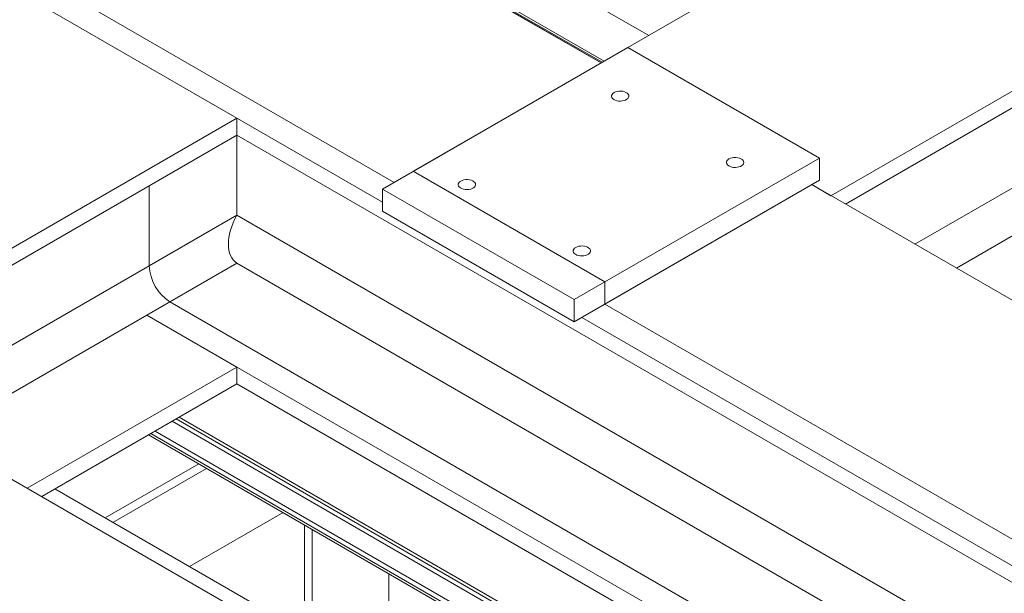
# Model space of a CAD drawing. Header units: millimetres. Extents: x 525 to 29324, y 175 to 20618.
# Tile 574 of 588: x 22793 to 23702, y 16474 to 17003. Entities that reach past the tile are written whole.
import ezdxf

# ---------------------------------------------------------------- set-up
doc = ezdxf.new("R2010")
doc.units = ezdxf.units.MM
doc.linetypes.add('SLD-Continua', pattern=[0])

msp = doc.modelspace()

# ---------------------------------------------------------------- linework, layer by layer
at = {"color": 7, "linetype": 'SLD-Continua', "lineweight": 18, "ltscale": 35}
for p, q in [((23329.69, 16962.99), (22705.67, 17323.13)), ((23329.69, 16962.99), (22705.67, 17323.13)), ((23329.69, 16962.99), (22705.67, 17323.13)), ((23329.69, 16962.99), (22705.67, 17323.13)), ((23329.69, 16962.99), (22705.67, 17323.13)), ((23329.69, 16962.99), (22705.67, 17323.13)), ((23329.69, 16962.99), (22705.67, 17323.13)), ((23329.69, 16962.99), (22705.67, 17323.13)), ((23329.69, 16962.99), (22705.67, 17323.13)), ((23138.77, 16852.8), (22514.76, 17212.94)), ((23373.78, 16988.42), (22979.68, 17215.87)), ((23373.78, 16988.42), (22979.68, 17215.87)), ((23373.78, 16988.42), (22979.68, 17215.87)), ((23373.78, 16988.42), (22979.68, 17215.87)), ((23373.78, 16988.42), (22979.68, 17215.87)), ((23373.78, 16988.42), (22979.68, 17215.87)), ((23373.78, 16988.42), (22979.68, 17215.87)), ((23373.78, 16988.42), (22979.68, 17215.87)), ((23373.78, 16988.42), (22979.68, 17215.87)), ((23128.17, 16834.43), (22493.54, 17200.7)), ((23128.17, 16834.43), (22493.54, 17200.7)), ((23128.17, 16834.43), (22493.54, 17200.7)), ((23128.17, 16834.43), (22493.54, 17200.7)), ((23128.17, 16834.43), (22493.54, 17200.7)), ((23128.17, 16834.43), (22493.54, 17200.7)), ((23128.17, 16834.43), (22493.54, 17200.7)), ((23128.17, 16834.43), (22493.54, 17200.7)), ((22935.67, 17190.47), (23329.76, 16963.03)), ((22935.67, 17190.47), (23329.76, 16963.03)), ((22935.67, 17190.47), (23329.76, 16963.03)), ((22935.67, 17190.47), (23329.76, 16963.03)), ((22935.67, 17190.47), (23329.76, 16963.03)), ((22935.67, 17190.47), (23329.76, 16963.03)), ((22935.67, 17190.47), (23329.76, 16963.03)), ((22935.67, 17190.47), (23329.76, 16963.03)), ((22935.67, 17190.47), (23329.76, 16963.03)), ((23330.67, 16963.55), (22936.58, 17191)), ((23330.67, 16963.55), (22936.58, 17191)), ((23330.67, 16963.55), (22936.58, 17191)), ((23330.67, 16963.55), (22936.58, 17191)), ((23330.67, 16963.55), (22936.58, 17191)), ((23330.67, 16963.55), (22936.58, 17191)), ((23330.67, 16963.55), (22936.58, 17191)), ((23330.67, 16963.55), (22936.58, 17191)), ((23330.67, 16963.55), (22936.58, 17191)), ((23332.76, 16964.76), (22938.67, 17192.2)), ((23332.76, 16964.76), (22938.67, 17192.2)), ((23332.76, 16964.76), (22938.67, 17192.2)), ((23332.76, 16964.76), (22938.67, 17192.2)), ((23332.76, 16964.76), (22938.67, 17192.2)), ((23332.76, 16964.76), (22938.67, 17192.2)), ((23332.76, 16964.76), (22938.67, 17192.2)), ((23332.76, 16964.76), (22938.67, 17192.2)), ((23332.76, 16964.76), (22938.67, 17192.2)), ((25425.98, 15055.26), (21735.92, 17184.96)), ((25425.98, 15055.26), (21735.92, 17184.96)), ((25425.98, 15055.26), (21735.92, 17184.96)), ((25425.98, 15055.26), (21735.92, 17184.96)), ((25425.98, 15055.26), (21735.92, 17184.96)), ((25425.98, 15055.26), (21735.92, 17184.96)), ((25425.98, 15055.26), (21735.92, 17184.96)), ((25425.98, 15055.26), (21735.92, 17184.96)), ((23354.45, 16977.27), (23697.39, 17175.19)), ((23354.45, 16977.27), (23697.39, 17175.19)), ((23354.45, 16977.27), (23697.39, 17175.19)), ((23354.45, 16977.27), (23697.39, 17175.19)), ((23354.45, 16977.27), (23697.39, 17175.19)), ((23354.45, 16977.27), (23697.39, 17175.19)), ((23354.45, 16977.27), (23697.39, 17175.19)), ((23354.45, 16977.27), (23697.39, 17175.19)), ((23354.45, 16977.27), (23697.39, 17175.19)), ((23541.83, 16840.55), (23909.52, 17052.76)), ((23541.83, 16840.55), (23909.52, 17052.76)), ((23541.83, 16840.55), (23909.52, 17052.76)), ((23541.83, 16840.55), (23909.52, 17052.76)), ((23541.83, 16840.55), (23909.52, 17052.76)), ((23541.83, 16840.55), (23909.52, 17052.76)), ((23541.83, 16840.55), (23909.52, 17052.76)), ((23541.83, 16840.55), (23909.52, 17052.76)), ((23541.83, 16840.55), (23909.52, 17052.76)), ((23555.27, 16832.79), (23922.97, 17045.01)), ((23555.27, 16832.79), (23922.97, 17045.01)), ((23555.27, 16832.79), (23922.97, 17045.01)), ((23555.27, 16832.79), (23922.97, 17045.01)), ((23555.27, 16832.79), (23922.97, 17045.01)), ((23555.27, 16832.79), (23922.97, 17045.01)), ((23555.27, 16832.79), (23922.97, 17045.01)), ((23555.27, 16832.79), (23922.97, 17045.01)), ((23555.27, 16832.79), (23922.97, 17045.01)), ((22993.82, 16911.97), (22781.69, 17034.4)), ((22993.82, 16911.97), (22781.69, 17034.4)), ((22993.82, 16911.97), (22781.69, 17034.4)), ((22993.82, 16911.97), (22781.69, 17034.4)), ((22993.82, 16911.97), (22781.69, 17034.4)), ((22993.82, 16911.97), (22781.69, 17034.4)), ((22993.82, 16911.97), (22781.69, 17034.4)), ((22993.82, 16911.97), (22781.69, 17034.4)), ((23619.35, 16795.81), (24033.62, 17034.9)), ((23619.35, 16795.81), (24033.62, 17034.9)), ((23619.35, 16795.81), (24033.62, 17034.9)), ((23619.35, 16795.81), (24033.62, 17034.9)), ((23619.35, 16795.81), (24033.62, 17034.9)), ((23619.35, 16795.81), (24033.62, 17034.9)), ((23619.35, 16795.81), (24033.62, 17034.9)), ((23619.35, 16795.81), (24033.62, 17034.9)), ((23619.35, 16795.81), (24033.62, 17034.9)), ((23657.55, 16773.76), (24042.94, 16996.19)), ((23657.55, 16773.76), (24042.94, 16996.19)), ((23657.55, 16773.76), (24042.94, 16996.19)), ((23657.55, 16773.76), (24042.94, 16996.19)), ((23657.55, 16773.76), (24042.94, 16996.19)), ((23657.55, 16773.76), (24042.94, 16996.19)), ((23657.55, 16773.76), (24042.94, 16996.19)), ((23657.55, 16773.76), (24042.94, 16996.19)), ((23657.55, 16773.76), (24042.94, 16996.19)), ((23354.45, 16977.28), (23128.17, 16846.68)), ((23354.45, 16977.28), (23128.17, 16846.68)), ((23354.45, 16977.28), (23128.17, 16846.68)), ((23354.45, 16977.28), (23128.17, 16846.68)), ((23354.45, 16977.28), (23128.17, 16846.68)), ((23354.45, 16977.28), (23128.17, 16846.68)), ((23354.45, 16977.28), (23128.17, 16846.68)), ((23354.45, 16977.28), (23128.17, 16846.68)), ((23354.45, 16977.28), (23156.46, 16863.01)), ((23531.22, 16875.25), (23354.45, 16977.28)), ((23531.22, 16875.25), (23354.45, 16977.28)), ((23531.22, 16875.25), (23354.45, 16977.28)), ((23531.22, 16875.25), (23354.45, 16977.28)), ((23531.22, 16875.25), (23354.45, 16977.28)), ((23531.22, 16875.25), (23354.45, 16977.28)), ((23531.22, 16875.25), (23354.45, 16977.28)), ((23531.22, 16875.25), (23354.45, 16977.28)), ((23531.22, 16875.25), (23354.45, 16977.28)), ((22601.38, 16685.47), (22993.82, 16911.97)), ((22601.38, 16685.47), (22993.82, 16911.97)), ((22601.38, 16685.47), (22993.82, 16911.97)), ((22601.38, 16685.47), (22993.82, 16911.97)), ((22601.38, 16685.47), (22993.82, 16911.97)), ((22601.38, 16685.47), (22993.82, 16911.97)), ((22601.38, 16685.47), (22993.82, 16911.97)), ((22601.38, 16685.47), (22993.82, 16911.97)), ((22993.82, 16896.45), (22993.82, 16911.97)), ((22993.82, 16896.45), (22993.82, 16911.97)), ((22993.82, 16896.45), (22993.82, 16911.97)), ((22993.82, 16896.45), (22993.82, 16911.97)), ((22993.82, 16896.45), (22993.82, 16911.97)), ((22993.82, 16896.45), (22993.82, 16911.97)), ((22993.82, 16896.45), (22993.82, 16911.97)), ((22993.82, 16896.45), (22993.82, 16911.97)), ((22614.82, 16677.71), (22993.82, 16896.45)), ((22614.82, 16677.71), (22993.82, 16896.45)), ((22614.82, 16677.71), (22993.82, 16896.45)), ((22614.82, 16677.71), (22993.82, 16896.45)), ((22614.82, 16677.71), (22993.82, 16896.45)), ((22614.82, 16677.71), (22993.82, 16896.45)), ((22614.82, 16677.71), (22993.82, 16896.45)), ((22614.82, 16677.71), (22993.82, 16896.45)), ((22993.82, 16822.48), (22993.82, 16896.45)), ((23758.2, 16455.3), (22993.82, 16896.45)), ((23758.2, 16455.3), (22993.82, 16896.45)), ((23758.2, 16455.3), (22993.82, 16896.45)), ((23758.2, 16455.3), (22993.82, 16896.45)), ((23758.2, 16455.3), (22993.82, 16896.45)), ((23758.2, 16455.3), (22993.82, 16896.45)), ((23758.2, 16455.3), (22993.82, 16896.45)), ((23758.2, 16455.3), (22993.82, 16896.45)), ((22993.82, 16822.48), (22993.82, 16896.45)), ((22993.82, 16822.48), (22993.82, 16896.45)), ((22993.82, 16822.48), (22993.82, 16896.45)), ((22993.82, 16822.48), (22993.82, 16896.45)), ((22993.82, 16822.48), (22993.82, 16896.45)), ((22993.82, 16822.48), (22993.82, 16896.45)), ((22993.82, 16822.48), (22993.82, 16896.45)), ((22993.82, 16822.48), (22993.82, 16896.45)), ((23304.95, 16744.66), (23531.22, 16875.25)), ((23304.95, 16744.66), (23531.22, 16875.25)), ((23304.95, 16744.66), (23531.22, 16875.25)), ((23304.95, 16744.66), (23531.22, 16875.25)), ((23304.95, 16744.66), (23531.22, 16875.25)), ((23304.95, 16744.66), (23531.22, 16875.25)), ((23304.95, 16744.66), (23531.22, 16875.25)), ((23304.95, 16744.66), (23531.22, 16875.25)), ((23333.23, 16760.98), (23531.22, 16875.25)), ((23531.22, 16875.25), (23531.22, 16854.83)), ((23531.22, 16875.25), (23531.22, 16854.83)), ((23531.22, 16875.25), (23531.22, 16854.83)), ((23531.22, 16875.25), (23531.22, 16854.83)), ((23531.22, 16875.25), (23531.22, 16854.83)), ((23531.22, 16875.25), (23531.22, 16854.83)), ((23531.22, 16875.25), (23531.22, 16854.83)), ((23531.22, 16875.25), (23531.22, 16854.83)), ((23531.22, 16875.25), (23531.22, 16854.83)), ((23333.23, 16760.98), (23156.46, 16863.01)), ((23304.95, 16724.24), (23531.22, 16854.83)), ((23304.95, 16724.24), (23531.22, 16854.83)), ((23304.95, 16724.24), (23531.22, 16854.83)), ((23304.95, 16724.24), (23531.22, 16854.83)), ((23304.95, 16724.24), (23531.22, 16854.83)), ((23304.95, 16724.24), (23531.22, 16854.83)), ((23304.95, 16724.24), (23531.22, 16854.83)), ((23304.95, 16724.24), (23531.22, 16854.83)), ((23333.23, 16740.56), (23531.22, 16854.83)), ((22912.86, 16849.72), (22912.86, 16775.75)), ((23128.17, 16846.68), (23128.17, 16826.27)), ((23128.17, 16846.68), (23304.95, 16744.66)), ((23128.17, 16846.68), (23128.17, 16826.27)), ((23128.17, 16846.68), (23304.95, 16744.66)), ((23128.17, 16846.68), (23304.95, 16744.66)), ((23128.17, 16846.68), (23128.17, 16826.27)), ((23128.17, 16846.68), (23128.17, 16826.27)), ((23128.17, 16846.68), (23304.95, 16744.66)), ((23128.17, 16846.68), (23128.17, 16826.27)), ((23128.17, 16846.68), (23304.95, 16744.66)), ((23128.17, 16846.68), (23128.17, 16826.27)), ((23128.17, 16846.68), (23304.95, 16744.66)), ((23128.17, 16846.68), (23128.17, 16826.27)), ((23128.17, 16846.68), (23304.95, 16744.66)), ((23128.17, 16846.68), (23304.95, 16744.66)), ((23128.17, 16846.68), (23128.17, 16826.27)), ((25627.78, 15636.65), (23524.15, 16850.75)), ((25627.78, 15636.65), (23524.15, 16850.75)), ((25627.78, 15636.65), (23524.15, 16850.75)), ((25627.78, 15636.65), (23524.15, 16850.75)), ((25627.78, 15636.65), (23524.15, 16850.75)), ((25627.78, 15636.65), (23524.15, 16850.75)), ((25627.78, 15636.65), (23524.15, 16850.75)), ((25627.78, 15636.65), (23524.15, 16850.75)), ((25627.78, 15636.65), (23524.15, 16850.75)), ((23541.83, 16840.55), (23524.15, 16850.75)), ((23541.83, 16840.55), (23524.15, 16850.75)), ((23541.83, 16840.55), (23524.15, 16850.75)), ((23541.83, 16840.55), (23524.15, 16850.75)), ((23541.83, 16840.55), (23524.15, 16850.75)), ((23541.83, 16840.55), (23524.15, 16850.75)), ((23541.83, 16840.55), (23524.15, 16850.75)), ((23541.83, 16840.55), (23524.15, 16850.75)), ((23541.83, 16840.55), (23524.15, 16850.75)), ((23128.17, 16826.27), (23304.95, 16724.24)), ((23128.17, 16826.27), (23304.95, 16724.24)), ((23128.17, 16826.27), (23304.95, 16724.24)), ((23128.17, 16826.27), (23304.95, 16724.24)), ((23128.17, 16826.27), (23304.95, 16724.24)), ((23128.17, 16826.27), (23304.95, 16724.24)), ((23128.17, 16826.27), (23304.95, 16724.24)), ((23128.17, 16826.27), (23304.95, 16724.24)), ((22678.9, 16640.73), (22993.82, 16822.48)), ((22678.9, 16640.73), (22993.82, 16822.48)), ((22678.9, 16640.73), (22993.82, 16822.48)), ((22678.9, 16640.73), (22993.82, 16822.48)), ((22678.9, 16640.73), (22993.82, 16822.48)), ((22678.9, 16640.73), (22993.82, 16822.48)), ((22678.9, 16640.73), (22993.82, 16822.48)), ((22678.9, 16640.73), (22993.82, 16822.48)), ((22912.86, 16775.75), (22993.82, 16822.48)), ((23694.11, 16418.31), (22993.82, 16822.48)), ((23694.11, 16418.31), (22993.82, 16822.48)), ((23694.11, 16418.31), (22993.82, 16822.48)), ((23694.11, 16418.31), (22993.82, 16822.48)), ((23694.11, 16418.31), (22993.82, 16822.48)), ((23694.11, 16418.31), (22993.82, 16822.48)), ((23694.11, 16418.31), (22993.82, 16822.48)), ((23694.11, 16418.31), (22993.82, 16822.48)), ((23694.11, 16418.31), (22993.82, 16822.48)), ((22993.82, 16778.4), (22910.74, 16730.44)), ((22993.82, 16778.4), (22910.74, 16730.44)), ((22993.82, 16778.4), (22910.74, 16730.44)), ((22993.82, 16778.4), (22910.74, 16730.44)), ((22993.82, 16778.4), (22910.74, 16730.44)), ((22993.82, 16778.4), (22910.74, 16730.44)), ((22993.82, 16778.4), (22910.74, 16730.44)), ((22993.82, 16778.4), (22910.74, 16730.44)), ((22993.82, 16778.4), (22931.95, 16742.69)), ((23655.92, 16396.27), (22993.82, 16778.4)), ((23655.92, 16396.27), (22993.82, 16778.4)), ((23655.92, 16396.27), (22993.82, 16778.4)), ((23655.92, 16396.27), (22993.82, 16778.4)), ((23655.92, 16396.27), (22993.82, 16778.4)), ((23655.92, 16396.27), (22993.82, 16778.4)), ((23655.92, 16396.27), (22993.82, 16778.4)), ((23655.92, 16396.27), (22993.82, 16778.4)), ((23655.92, 16396.27), (22993.82, 16778.4)), ((23333.23, 16760.98), (23333.23, 16740.56)), ((23304.95, 16744.66), (23304.95, 16724.24)), ((23304.95, 16744.66), (23304.95, 16724.24)), ((23304.95, 16744.66), (23304.95, 16724.24)), ((23304.95, 16744.66), (23304.95, 16724.24)), ((23304.95, 16744.66), (23304.95, 16724.24)), ((23304.95, 16744.66), (23304.95, 16724.24)), ((23304.95, 16744.66), (23304.95, 16724.24)), ((23304.95, 16744.66), (23304.95, 16724.24)), ((23594.05, 16360.56), (22931.95, 16742.69)), ((25436.87, 15526.46), (23333.23, 16740.56)), ((22717.09, 16618.68), (22910.74, 16730.44)), ((22717.09, 16618.68), (22910.74, 16730.44)), ((22717.09, 16618.68), (22910.74, 16730.44)), ((22717.09, 16618.68), (22910.74, 16730.44)), ((22717.09, 16618.68), (22910.74, 16730.44)), ((22717.09, 16618.68), (22910.74, 16730.44)), ((22717.09, 16618.68), (22910.74, 16730.44)), ((22717.09, 16618.68), (22910.74, 16730.44)), ((23572.84, 16348.32), (22910.74, 16730.44)), ((23572.84, 16348.32), (22910.74, 16730.44)), ((23572.84, 16348.32), (22910.74, 16730.44)), ((23572.84, 16348.32), (22910.74, 16730.44)), ((23572.84, 16348.32), (22910.74, 16730.44)), ((23572.84, 16348.32), (22910.74, 16730.44)), ((23572.84, 16348.32), (22910.74, 16730.44)), ((23572.84, 16348.32), (22910.74, 16730.44)), ((22993.82, 16682.49), (22910.74, 16730.44)), ((22993.82, 16682.49), (22910.74, 16730.44)), ((22993.82, 16682.49), (22910.74, 16730.44)), ((22993.82, 16682.49), (22910.74, 16730.44)), ((22993.82, 16682.49), (22910.74, 16730.44)), ((22993.82, 16682.49), (22910.74, 16730.44)), ((22993.82, 16682.49), (22910.74, 16730.44)), ((22993.82, 16682.49), (22910.74, 16730.44)), ((25426.27, 15508.09), (23312.02, 16728.32)), ((25426.27, 15508.09), (23312.02, 16728.32)), ((25426.27, 15508.09), (23312.02, 16728.32)), ((25426.27, 15508.09), (23312.02, 16728.32)), ((25426.27, 15508.09), (23312.02, 16728.32)), ((25426.27, 15508.09), (23312.02, 16728.32)), ((25426.27, 15508.09), (23312.02, 16728.32)), ((25426.27, 15508.09), (23312.02, 16728.32)), ((22800.18, 16570.73), (22993.82, 16682.49)), ((22800.18, 16570.73), (22993.82, 16682.49)), ((22800.18, 16570.73), (22993.82, 16682.49)), ((22800.18, 16570.73), (22993.82, 16682.49)), ((22800.18, 16570.73), (22993.82, 16682.49)), ((22800.18, 16570.73), (22993.82, 16682.49)), ((22800.18, 16570.73), (22993.82, 16682.49)), ((22800.18, 16570.73), (22993.82, 16682.49)), ((22993.82, 16666.98), (22993.82, 16682.49)), ((22993.82, 16666.98), (22993.82, 16682.49)), ((22993.82, 16666.98), (22993.82, 16682.49)), ((22993.82, 16666.98), (22993.82, 16682.49)), ((22993.82, 16666.98), (22993.82, 16682.49)), ((22993.82, 16666.98), (22993.82, 16682.49)), ((22993.82, 16666.98), (22993.82, 16682.49)), ((22993.82, 16666.98), (22993.82, 16682.49)), ((22813.62, 16562.97), (22993.82, 16666.98)), ((22813.62, 16562.97), (22993.82, 16666.98)), ((22813.62, 16562.97), (22993.82, 16666.98)), ((22813.62, 16562.97), (22993.82, 16666.98)), ((22813.62, 16562.97), (22993.82, 16666.98)), ((22813.62, 16562.97), (22993.82, 16666.98)), ((22813.62, 16562.97), (22993.82, 16666.98)), ((22813.62, 16562.97), (22993.82, 16666.98)), ((23559.39, 16340.56), (22993.82, 16666.98)), ((23559.39, 16340.56), (22993.82, 16666.98)), ((23559.39, 16340.56), (22993.82, 16666.98)), ((23559.39, 16340.56), (22993.82, 16666.98)), ((23559.39, 16340.56), (22993.82, 16666.98)), ((23559.39, 16340.56), (22993.82, 16666.98)), ((23559.39, 16340.56), (22993.82, 16666.98)), ((23559.39, 16340.56), (22993.82, 16666.98)), ((22937.8, 16634.64), (23503.37, 16308.23)), ((23506.14, 16309.82), (22940.57, 16636.24)), ((23506.14, 16309.82), (22940.57, 16636.24)), ((23506.14, 16309.82), (22940.57, 16636.24)), ((23506.14, 16309.82), (22940.57, 16636.24)), ((23506.14, 16309.82), (22940.57, 16636.24)), ((23506.14, 16309.82), (22940.57, 16636.24)), ((23506.14, 16309.82), (22940.57, 16636.24)), ((23506.14, 16309.82), (22940.57, 16636.24)), ((23506.14, 16309.82), (22940.57, 16636.24)), ((23499.47, 16305.97), (22933.89, 16632.39)), ((23499.47, 16305.97), (22933.89, 16632.39)), ((23499.47, 16305.97), (22933.89, 16632.39)), ((23499.47, 16305.97), (22933.89, 16632.39)), ((23499.47, 16305.97), (22933.89, 16632.39)), ((23499.47, 16305.97), (22933.89, 16632.39)), ((23499.47, 16305.97), (22933.89, 16632.39)), ((23499.47, 16305.97), (22933.89, 16632.39)), ((23477.68, 16293.4), (22912.1, 16619.81)), ((23477.68, 16293.4), (22912.1, 16619.81)), ((23477.68, 16293.4), (22912.1, 16619.81)), ((23477.68, 16293.4), (22912.1, 16619.81)), ((23477.68, 16293.4), (22912.1, 16619.81)), ((23477.68, 16293.4), (22912.1, 16619.81)), ((23477.68, 16293.4), (22912.1, 16619.81)), ((23477.68, 16293.4), (22912.1, 16619.81)), ((23479.77, 16294.6), (22914.19, 16621.02)), ((23479.77, 16294.6), (22914.19, 16621.02)), ((23479.77, 16294.6), (22914.19, 16621.02)), ((23479.77, 16294.6), (22914.19, 16621.02)), ((23479.77, 16294.6), (22914.19, 16621.02)), ((23479.77, 16294.6), (22914.19, 16621.02)), ((23479.77, 16294.6), (22914.19, 16621.02)), ((23479.77, 16294.6), (22914.19, 16621.02)), ((23483.83, 16296.94), (22918.25, 16623.36)), ((23483.83, 16296.94), (22918.25, 16623.36)), ((23483.83, 16296.94), (22918.25, 16623.36)), ((23483.83, 16296.94), (22918.25, 16623.36)), ((23483.83, 16296.94), (22918.25, 16623.36)), ((23483.83, 16296.94), (22918.25, 16623.36)), ((23483.83, 16296.94), (22918.25, 16623.36)), ((23483.83, 16296.94), (22918.25, 16623.36)), ((22958.47, 16593.05), (22872.25, 16543.29)), ((22958.47, 16593.05), (22872.25, 16543.29)), ((22958.47, 16593.05), (22872.25, 16543.29)), ((22965.54, 16588.97), (22879.32, 16539.21)), ((22965.54, 16588.97), (22879.32, 16539.21)), ((22965.54, 16588.97), (22879.32, 16539.21)), ((23391.46, 16243.63), (22825.88, 16570.05)), ((23391.46, 16243.63), (22825.88, 16570.05)), ((23391.46, 16243.63), (22825.88, 16570.05)), ((23391.46, 16243.63), (22825.88, 16570.05)), ((23391.46, 16243.63), (22825.88, 16570.05)), ((23391.46, 16243.63), (22825.88, 16570.05)), ((23391.46, 16243.63), (22825.88, 16570.05)), ((23391.46, 16243.63), (22825.88, 16570.05)), ((23036.29, 16548.14), (22950.07, 16498.38)), ((23036.29, 16548.14), (22950.07, 16498.38)), ((23036.29, 16548.14), (22950.07, 16498.38)), ((23056.05, 16536.74), (23056.05, 16437.21)), ((23056.05, 16536.74), (23056.05, 16437.21)), ((23056.05, 16536.74), (23056.05, 16437.21)), ((23063.12, 16532.66), (23063.12, 16433.13)), ((23063.12, 16532.66), (23063.12, 16433.13)), ((23063.12, 16532.66), (23063.12, 16433.13)), ((23133.83, 16491.85), (23133.83, 16392.32)), ((23133.83, 16491.85), (23133.83, 16392.32)), ((23133.83, 16491.85), (23133.83, 16392.32))]:
    msp.add_line(p, q, dxfattribs=at)
at = {"color": 7, "linetype": 'SLD-Continua', "lineweight": 18, "ltscale": 35, "flags": 128}
for points in [[(23341.72, 16935.65), (23340.63, 16934.87), (23339.86, 16933.98), (23339.45, 16933.01), (23339.4, 16932.01), (23339.73, 16931.03), (23340.41, 16930.11), (23341.42, 16929.3), (23342.71, 16928.63), (23344.21, 16928.14), (23345.87, 16927.85), (23347.59, 16927.77), (23349.3, 16927.9), (23350.93, 16928.25), (23352.39, 16928.79), (23353.61, 16929.49), (23354.54, 16930.33), (23355.14, 16931.27), (23355.37, 16932.26), (23355.23, 16933.25), (23354.72, 16934.21), (23353.87, 16935.08), (23352.72, 16935.82), (23351.31, 16936.4), (23349.72, 16936.8), (23348.02, 16936.99), (23346.29, 16936.96), (23344.62, 16936.72), (23343.07, 16936.27), (23341.72, 16935.65)], [(23341.72, 16935.65), (23340.63, 16934.87), (23339.86, 16933.98), (23339.45, 16933.01), (23339.4, 16932.01), (23339.73, 16931.03), (23340.41, 16930.11), (23341.42, 16929.3), (23342.71, 16928.63), (23344.21, 16928.14), (23345.87, 16927.85), (23347.59, 16927.77), (23349.3, 16927.9), (23350.93, 16928.25), (23352.39, 16928.79), (23353.61, 16929.49), (23354.54, 16930.33), (23355.14, 16931.27), (23355.37, 16932.26), (23355.23, 16933.25), (23354.72, 16934.21), (23353.87, 16935.08), (23352.72, 16935.82), (23351.31, 16936.4), (23349.72, 16936.8), (23348.02, 16936.99), (23346.29, 16936.96), (23344.62, 16936.72), (23343.07, 16936.27), (23341.72, 16935.65)], [(23341.72, 16935.65), (23340.63, 16934.87), (23339.86, 16933.98), (23339.45, 16933.01), (23339.4, 16932.01), (23339.73, 16931.03), (23340.41, 16930.11), (23341.42, 16929.3), (23342.71, 16928.63), (23344.21, 16928.14), (23345.87, 16927.85), (23347.59, 16927.77), (23349.3, 16927.9), (23350.93, 16928.25), (23352.39, 16928.79), (23353.61, 16929.49), (23354.54, 16930.33), (23355.14, 16931.27), (23355.37, 16932.26), (23355.23, 16933.25), (23354.72, 16934.21), (23353.87, 16935.08), (23352.72, 16935.82), (23351.31, 16936.4), (23349.72, 16936.8), (23348.02, 16936.99), (23346.29, 16936.96), (23344.62, 16936.72), (23343.07, 16936.27), (23341.72, 16935.65)], [(23341.72, 16935.65), (23340.63, 16934.87), (23339.86, 16933.98), (23339.45, 16933.01), (23339.4, 16932.01), (23339.73, 16931.03), (23340.41, 16930.11), (23341.42, 16929.3), (23342.71, 16928.63), (23344.21, 16928.14), (23345.87, 16927.85), (23347.59, 16927.77), (23349.3, 16927.9), (23350.93, 16928.25), (23352.39, 16928.79), (23353.61, 16929.49), (23354.54, 16930.33), (23355.14, 16931.27), (23355.37, 16932.26), (23355.23, 16933.25), (23354.72, 16934.21), (23353.87, 16935.08), (23352.72, 16935.82), (23351.31, 16936.4), (23349.72, 16936.8), (23348.02, 16936.99), (23346.29, 16936.96), (23344.62, 16936.72), (23343.07, 16936.27), (23341.72, 16935.65)], [(23341.72, 16935.65), (23340.63, 16934.87), (23339.86, 16933.98), (23339.45, 16933.01), (23339.4, 16932.01), (23339.73, 16931.03), (23340.41, 16930.11), (23341.42, 16929.3), (23342.71, 16928.63), (23344.21, 16928.14), (23345.87, 16927.85), (23347.59, 16927.77), (23349.3, 16927.9), (23350.93, 16928.25), (23352.39, 16928.79), (23353.61, 16929.49), (23354.54, 16930.33), (23355.14, 16931.27), (23355.37, 16932.26), (23355.23, 16933.25), (23354.72, 16934.21), (23353.87, 16935.08), (23352.72, 16935.82), (23351.31, 16936.4), (23349.72, 16936.8), (23348.02, 16936.99), (23346.29, 16936.96), (23344.62, 16936.72), (23343.07, 16936.27), (23341.72, 16935.65)], [(23341.72, 16935.65), (23340.63, 16934.87), (23339.86, 16933.98), (23339.45, 16933.01), (23339.4, 16932.01), (23339.73, 16931.03), (23340.41, 16930.11), (23341.42, 16929.3), (23342.71, 16928.63), (23344.21, 16928.14), (23345.87, 16927.85), (23347.59, 16927.77), (23349.3, 16927.9), (23350.93, 16928.25), (23352.39, 16928.79), (23353.61, 16929.49), (23354.54, 16930.33), (23355.14, 16931.27), (23355.37, 16932.26), (23355.23, 16933.25), (23354.72, 16934.21), (23353.87, 16935.08), (23352.72, 16935.82), (23351.31, 16936.4), (23349.72, 16936.8), (23348.02, 16936.99), (23346.29, 16936.96), (23344.62, 16936.72), (23343.07, 16936.27), (23341.72, 16935.65)], [(23341.72, 16935.65), (23340.63, 16934.87), (23339.86, 16933.98), (23339.45, 16933.01), (23339.4, 16932.01), (23339.73, 16931.03), (23340.41, 16930.11), (23341.42, 16929.3), (23342.71, 16928.63), (23344.21, 16928.14), (23345.87, 16927.85), (23347.59, 16927.77), (23349.3, 16927.9), (23350.93, 16928.25), (23352.39, 16928.79), (23353.61, 16929.49), (23354.54, 16930.33), (23355.14, 16931.27), (23355.37, 16932.26), (23355.23, 16933.25), (23354.72, 16934.21), (23353.87, 16935.08), (23352.72, 16935.82), (23351.31, 16936.4), (23349.72, 16936.8), (23348.02, 16936.99), (23346.29, 16936.96), (23344.62, 16936.72), (23343.07, 16936.27), (23341.72, 16935.65)], [(23341.72, 16935.65), (23340.63, 16934.87), (23339.86, 16933.98), (23339.45, 16933.01), (23339.4, 16932.01), (23339.73, 16931.03), (23340.41, 16930.11), (23341.42, 16929.3), (23342.71, 16928.63), (23344.21, 16928.14), (23345.87, 16927.85), (23347.59, 16927.77), (23349.3, 16927.9), (23350.93, 16928.25), (23352.39, 16928.79), (23353.61, 16929.49), (23354.54, 16930.33), (23355.14, 16931.27), (23355.37, 16932.26), (23355.23, 16933.25), (23354.72, 16934.21), (23353.87, 16935.08), (23352.72, 16935.82), (23351.31, 16936.4), (23349.72, 16936.8), (23348.02, 16936.99), (23346.29, 16936.96), (23344.62, 16936.72), (23343.07, 16936.27), (23341.72, 16935.65)], [(23341.72, 16935.65), (23340.63, 16934.87), (23339.86, 16933.98), (23339.45, 16933.01), (23339.4, 16932.01), (23339.73, 16931.03), (23340.41, 16930.11), (23341.42, 16929.3), (23342.71, 16928.63), (23344.21, 16928.14), (23345.87, 16927.85), (23347.59, 16927.77), (23349.3, 16927.9), (23350.93, 16928.25), (23352.39, 16928.79), (23353.61, 16929.49), (23354.54, 16930.33), (23355.14, 16931.27), (23355.37, 16932.26), (23355.23, 16933.25), (23354.72, 16934.21), (23353.87, 16935.08), (23352.72, 16935.82), (23351.31, 16936.4), (23349.72, 16936.8), (23348.02, 16936.99), (23346.29, 16936.96), (23344.62, 16936.72), (23343.07, 16936.27), (23341.72, 16935.65)], [(23447.78, 16874.43), (23446.7, 16873.65), (23445.93, 16872.76), (23445.51, 16871.79), (23445.47, 16870.79), (23445.79, 16869.81), (23446.48, 16868.9), (23447.49, 16868.08), (23448.77, 16867.42), (23450.28, 16866.93), (23451.93, 16866.63), (23453.66, 16866.55), (23455.37, 16866.69), (23456.99, 16867.03), (23458.45, 16867.57), (23459.68, 16868.28), (23460.61, 16869.12), (23461.2, 16870.05), (23461.44, 16871.04), (23461.3, 16872.04), (23460.79, 16872.99), (23459.94, 16873.86), (23458.78, 16874.61), (23457.38, 16875.19), (23455.79, 16875.58), (23454.09, 16875.77), (23452.36, 16875.74), (23450.68, 16875.5), (23449.13, 16875.06), (23447.78, 16874.43)], [(23447.78, 16874.43), (23446.7, 16873.65), (23445.93, 16872.76), (23445.51, 16871.79), (23445.47, 16870.79), (23445.79, 16869.81), (23446.48, 16868.9), (23447.49, 16868.08), (23448.77, 16867.42), (23450.28, 16866.93), (23451.93, 16866.63), (23453.66, 16866.55), (23455.37, 16866.69), (23456.99, 16867.03), (23458.45, 16867.57), (23459.68, 16868.28), (23460.61, 16869.12), (23461.2, 16870.05), (23461.44, 16871.04), (23461.3, 16872.04), (23460.79, 16872.99), (23459.94, 16873.86), (23458.78, 16874.61), (23457.38, 16875.19), (23455.79, 16875.58), (23454.09, 16875.77), (23452.36, 16875.74), (23450.68, 16875.5), (23449.13, 16875.06), (23447.78, 16874.43)], [(23447.78, 16874.43), (23446.7, 16873.65), (23445.93, 16872.76), (23445.51, 16871.79), (23445.47, 16870.79), (23445.79, 16869.81), (23446.48, 16868.9), (23447.49, 16868.08), (23448.77, 16867.42), (23450.28, 16866.93), (23451.93, 16866.63), (23453.66, 16866.55), (23455.37, 16866.69), (23456.99, 16867.03), (23458.45, 16867.57), (23459.68, 16868.28), (23460.61, 16869.12), (23461.2, 16870.05), (23461.44, 16871.04), (23461.3, 16872.04), (23460.79, 16872.99), (23459.94, 16873.86), (23458.78, 16874.61), (23457.38, 16875.19), (23455.79, 16875.58), (23454.09, 16875.77), (23452.36, 16875.74), (23450.68, 16875.5), (23449.13, 16875.06), (23447.78, 16874.43)], [(23447.78, 16874.43), (23446.7, 16873.65), (23445.93, 16872.76), (23445.51, 16871.79), (23445.47, 16870.79), (23445.79, 16869.81), (23446.48, 16868.9), (23447.49, 16868.08), (23448.77, 16867.42), (23450.28, 16866.93), (23451.93, 16866.63), (23453.66, 16866.55), (23455.37, 16866.69), (23456.99, 16867.03), (23458.45, 16867.57), (23459.68, 16868.28), (23460.61, 16869.12), (23461.2, 16870.05), (23461.44, 16871.04), (23461.3, 16872.04), (23460.79, 16872.99), (23459.94, 16873.86), (23458.78, 16874.61), (23457.38, 16875.19), (23455.79, 16875.58), (23454.09, 16875.77), (23452.36, 16875.74), (23450.68, 16875.5), (23449.13, 16875.06), (23447.78, 16874.43)], [(23447.78, 16874.43), (23446.7, 16873.65), (23445.93, 16872.76), (23445.51, 16871.79), (23445.47, 16870.79), (23445.79, 16869.81), (23446.48, 16868.9), (23447.49, 16868.08), (23448.77, 16867.42), (23450.28, 16866.93), (23451.93, 16866.63), (23453.66, 16866.55), (23455.37, 16866.69), (23456.99, 16867.03), (23458.45, 16867.57), (23459.68, 16868.28), (23460.61, 16869.12), (23461.2, 16870.05), (23461.44, 16871.04), (23461.3, 16872.04), (23460.79, 16872.99), (23459.94, 16873.86), (23458.78, 16874.61), (23457.38, 16875.19), (23455.79, 16875.58), (23454.09, 16875.77), (23452.36, 16875.74), (23450.68, 16875.5), (23449.13, 16875.06), (23447.78, 16874.43)], [(23447.78, 16874.43), (23446.7, 16873.65), (23445.93, 16872.76), (23445.51, 16871.79), (23445.47, 16870.79), (23445.79, 16869.81), (23446.48, 16868.9), (23447.49, 16868.08), (23448.77, 16867.42), (23450.28, 16866.93), (23451.93, 16866.63), (23453.66, 16866.55), (23455.37, 16866.69), (23456.99, 16867.03), (23458.45, 16867.57), (23459.68, 16868.28), (23460.61, 16869.12), (23461.2, 16870.05), (23461.44, 16871.04), (23461.3, 16872.04), (23460.79, 16872.99), (23459.94, 16873.86), (23458.78, 16874.61), (23457.38, 16875.19), (23455.79, 16875.58), (23454.09, 16875.77), (23452.36, 16875.74), (23450.68, 16875.5), (23449.13, 16875.06), (23447.78, 16874.43)], [(23447.78, 16874.43), (23446.7, 16873.65), (23445.93, 16872.76), (23445.51, 16871.79), (23445.47, 16870.79), (23445.79, 16869.81), (23446.48, 16868.9), (23447.49, 16868.08), (23448.77, 16867.42), (23450.28, 16866.93), (23451.93, 16866.63), (23453.66, 16866.55), (23455.37, 16866.69), (23456.99, 16867.03), (23458.45, 16867.57), (23459.68, 16868.28), (23460.61, 16869.12), (23461.2, 16870.05), (23461.44, 16871.04), (23461.3, 16872.04), (23460.79, 16872.99), (23459.94, 16873.86), (23458.78, 16874.61), (23457.38, 16875.19), (23455.79, 16875.58), (23454.09, 16875.77), (23452.36, 16875.74), (23450.68, 16875.5), (23449.13, 16875.06), (23447.78, 16874.43)], [(23447.78, 16874.43), (23446.7, 16873.65), (23445.93, 16872.76), (23445.51, 16871.79), (23445.47, 16870.79), (23445.79, 16869.81), (23446.48, 16868.9), (23447.49, 16868.08), (23448.77, 16867.42), (23450.28, 16866.93), (23451.93, 16866.63), (23453.66, 16866.55), (23455.37, 16866.69), (23456.99, 16867.03), (23458.45, 16867.57), (23459.68, 16868.28), (23460.61, 16869.12), (23461.2, 16870.05), (23461.44, 16871.04), (23461.3, 16872.04), (23460.79, 16872.99), (23459.94, 16873.86), (23458.78, 16874.61), (23457.38, 16875.19), (23455.79, 16875.58), (23454.09, 16875.77), (23452.36, 16875.74), (23450.68, 16875.5), (23449.13, 16875.06), (23447.78, 16874.43)], [(23447.78, 16874.43), (23446.7, 16873.65), (23445.93, 16872.76), (23445.51, 16871.79), (23445.47, 16870.79), (23445.79, 16869.81), (23446.48, 16868.9), (23447.49, 16868.08), (23448.77, 16867.42), (23450.28, 16866.93), (23451.93, 16866.63), (23453.66, 16866.55), (23455.37, 16866.69), (23456.99, 16867.03), (23458.45, 16867.57), (23459.68, 16868.28), (23460.61, 16869.12), (23461.2, 16870.05), (23461.44, 16871.04), (23461.3, 16872.04), (23460.79, 16872.99), (23459.94, 16873.86), (23458.78, 16874.61), (23457.38, 16875.19), (23455.79, 16875.58), (23454.09, 16875.77), (23452.36, 16875.74), (23450.68, 16875.5), (23449.13, 16875.06), (23447.78, 16874.43)], [(23200.3, 16854.03), (23199.21, 16853.25), (23198.44, 16852.36), (23198.03, 16851.39), (23197.98, 16850.39), (23198.31, 16849.41), (23198.99, 16848.49), (23200, 16847.68), (23201.29, 16847.01), (23202.79, 16846.52), (23204.45, 16846.23), (23206.17, 16846.15), (23207.88, 16846.28), (23209.51, 16846.63), (23210.96, 16847.16), (23212.19, 16847.87), (23213.12, 16848.71), (23213.72, 16849.65), (23213.95, 16850.64), (23213.81, 16851.63), (23213.3, 16852.59), (23212.45, 16853.46), (23211.29, 16854.2), (23209.89, 16854.78), (23208.3, 16855.18), (23206.6, 16855.37), (23204.87, 16855.34), (23203.19, 16855.1), (23201.64, 16854.65), (23200.3, 16854.03)], [(23200.3, 16854.03), (23199.21, 16853.25), (23198.44, 16852.36), (23198.03, 16851.39), (23197.98, 16850.39), (23198.31, 16849.41), (23198.99, 16848.49), (23200, 16847.68), (23201.29, 16847.01), (23202.79, 16846.52), (23204.45, 16846.23), (23206.17, 16846.15), (23207.88, 16846.28), (23209.51, 16846.63), (23210.96, 16847.16), (23212.19, 16847.87), (23213.12, 16848.71), (23213.72, 16849.65), (23213.95, 16850.64), (23213.81, 16851.63), (23213.3, 16852.59), (23212.45, 16853.46), (23211.29, 16854.2), (23209.89, 16854.78), (23208.3, 16855.18), (23206.6, 16855.37), (23204.87, 16855.34), (23203.19, 16855.1), (23201.64, 16854.65), (23200.3, 16854.03)], [(23200.3, 16854.03), (23199.21, 16853.25), (23198.44, 16852.36), (23198.03, 16851.39), (23197.98, 16850.39), (23198.31, 16849.41), (23198.99, 16848.49), (23200, 16847.68), (23201.29, 16847.01), (23202.79, 16846.52), (23204.45, 16846.23), (23206.17, 16846.15), (23207.88, 16846.28), (23209.51, 16846.63), (23210.96, 16847.16), (23212.19, 16847.87), (23213.12, 16848.71), (23213.72, 16849.65), (23213.95, 16850.64), (23213.81, 16851.63), (23213.3, 16852.59), (23212.45, 16853.46), (23211.29, 16854.2), (23209.89, 16854.78), (23208.3, 16855.18), (23206.6, 16855.37), (23204.87, 16855.34), (23203.19, 16855.1), (23201.64, 16854.65), (23200.3, 16854.03)], [(23200.3, 16854.03), (23199.21, 16853.25), (23198.44, 16852.36), (23198.03, 16851.39), (23197.98, 16850.39), (23198.31, 16849.41), (23198.99, 16848.49), (23200, 16847.68), (23201.29, 16847.01), (23202.79, 16846.52), (23204.45, 16846.23), (23206.17, 16846.15), (23207.88, 16846.28), (23209.51, 16846.63), (23210.96, 16847.16), (23212.19, 16847.87), (23213.12, 16848.71), (23213.72, 16849.65), (23213.95, 16850.64), (23213.81, 16851.63), (23213.3, 16852.59), (23212.45, 16853.46), (23211.29, 16854.2), (23209.89, 16854.78), (23208.3, 16855.18), (23206.6, 16855.37), (23204.87, 16855.34), (23203.19, 16855.1), (23201.64, 16854.65), (23200.3, 16854.03)], [(23200.3, 16854.03), (23199.21, 16853.25), (23198.44, 16852.36), (23198.03, 16851.39), (23197.98, 16850.39), (23198.31, 16849.41), (23198.99, 16848.49), (23200, 16847.68), (23201.29, 16847.01), (23202.79, 16846.52), (23204.45, 16846.23), (23206.17, 16846.15), (23207.88, 16846.28), (23209.51, 16846.63), (23210.96, 16847.16), (23212.19, 16847.87), (23213.12, 16848.71), (23213.72, 16849.65), (23213.95, 16850.64), (23213.81, 16851.63), (23213.3, 16852.59), (23212.45, 16853.46), (23211.29, 16854.2), (23209.89, 16854.78), (23208.3, 16855.18), (23206.6, 16855.37), (23204.87, 16855.34), (23203.19, 16855.1), (23201.64, 16854.65), (23200.3, 16854.03)], [(23200.3, 16854.03), (23199.21, 16853.25), (23198.44, 16852.36), (23198.03, 16851.39), (23197.98, 16850.39), (23198.31, 16849.41), (23198.99, 16848.49), (23200, 16847.68), (23201.29, 16847.01), (23202.79, 16846.52), (23204.45, 16846.23), (23206.17, 16846.15), (23207.88, 16846.28), (23209.51, 16846.63), (23210.96, 16847.16), (23212.19, 16847.87), (23213.12, 16848.71), (23213.72, 16849.65), (23213.95, 16850.64), (23213.81, 16851.63), (23213.3, 16852.59), (23212.45, 16853.46), (23211.29, 16854.2), (23209.89, 16854.78), (23208.3, 16855.18), (23206.6, 16855.37), (23204.87, 16855.34), (23203.19, 16855.1), (23201.64, 16854.65), (23200.3, 16854.03)], [(23200.3, 16854.03), (23199.21, 16853.25), (23198.44, 16852.36), (23198.03, 16851.39), (23197.98, 16850.39), (23198.31, 16849.41), (23198.99, 16848.49), (23200, 16847.68), (23201.29, 16847.01), (23202.79, 16846.52), (23204.45, 16846.23), (23206.17, 16846.15), (23207.88, 16846.28), (23209.51, 16846.63), (23210.96, 16847.16), (23212.19, 16847.87), (23213.12, 16848.71), (23213.72, 16849.65), (23213.95, 16850.64), (23213.81, 16851.63), (23213.3, 16852.59), (23212.45, 16853.46), (23211.29, 16854.2), (23209.89, 16854.78), (23208.3, 16855.18), (23206.6, 16855.37), (23204.87, 16855.34), (23203.19, 16855.1), (23201.64, 16854.65), (23200.3, 16854.03)], [(23200.3, 16854.03), (23199.21, 16853.25), (23198.44, 16852.36), (23198.03, 16851.39), (23197.98, 16850.39), (23198.31, 16849.41), (23198.99, 16848.49), (23200, 16847.68), (23201.29, 16847.01), (23202.79, 16846.52), (23204.45, 16846.23), (23206.17, 16846.15), (23207.88, 16846.28), (23209.51, 16846.63), (23210.96, 16847.16), (23212.19, 16847.87), (23213.12, 16848.71), (23213.72, 16849.65), (23213.95, 16850.64), (23213.81, 16851.63), (23213.3, 16852.59), (23212.45, 16853.46), (23211.29, 16854.2), (23209.89, 16854.78), (23208.3, 16855.18), (23206.6, 16855.37), (23204.87, 16855.34), (23203.19, 16855.1), (23201.64, 16854.65), (23200.3, 16854.03)], [(23200.3, 16854.03), (23199.21, 16853.25), (23198.44, 16852.36), (23198.03, 16851.39), (23197.98, 16850.39), (23198.31, 16849.41), (23198.99, 16848.49), (23200, 16847.68), (23201.29, 16847.01), (23202.79, 16846.52), (23204.45, 16846.23), (23206.17, 16846.15), (23207.88, 16846.28), (23209.51, 16846.63), (23210.96, 16847.16), (23212.19, 16847.87), (23213.12, 16848.71), (23213.72, 16849.65), (23213.95, 16850.64), (23213.81, 16851.63), (23213.3, 16852.59), (23212.45, 16853.46), (23211.29, 16854.2), (23209.89, 16854.78), (23208.3, 16855.18), (23206.6, 16855.37), (23204.87, 16855.34), (23203.19, 16855.1), (23201.64, 16854.65), (23200.3, 16854.03)], [(23306.36, 16792.81), (23305.28, 16792.03), (23304.51, 16791.14), (23304.09, 16790.17), (23304.05, 16789.17), (23304.37, 16788.19), (23305.05, 16787.28), (23306.06, 16786.46), (23307.35, 16785.8), (23308.86, 16785.31), (23310.51, 16785.01), (23312.24, 16784.93), (23313.95, 16785.07), (23315.57, 16785.41), (23317.03, 16785.95), (23318.25, 16786.65), (23319.19, 16787.5), (23319.78, 16788.43), (23320.02, 16789.42), (23319.88, 16790.42), (23319.37, 16791.37), (23318.52, 16792.24), (23317.36, 16792.98), (23315.96, 16793.57), (23314.37, 16793.96), (23312.67, 16794.15), (23310.94, 16794.12), (23309.26, 16793.88), (23307.71, 16793.44), (23306.36, 16792.81)], [(23306.36, 16792.81), (23305.28, 16792.03), (23304.51, 16791.14), (23304.09, 16790.17), (23304.05, 16789.17), (23304.37, 16788.19), (23305.05, 16787.28), (23306.06, 16786.46), (23307.35, 16785.8), (23308.86, 16785.31), (23310.51, 16785.01), (23312.24, 16784.93), (23313.95, 16785.07), (23315.57, 16785.41), (23317.03, 16785.95), (23318.25, 16786.65), (23319.19, 16787.5), (23319.78, 16788.43), (23320.02, 16789.42), (23319.88, 16790.42), (23319.37, 16791.37), (23318.52, 16792.24), (23317.36, 16792.98), (23315.96, 16793.57), (23314.37, 16793.96), (23312.67, 16794.15), (23310.94, 16794.12), (23309.26, 16793.88), (23307.71, 16793.44), (23306.36, 16792.81)], [(23306.36, 16792.81), (23305.28, 16792.03), (23304.51, 16791.14), (23304.09, 16790.17), (23304.05, 16789.17), (23304.37, 16788.19), (23305.05, 16787.28), (23306.06, 16786.46), (23307.35, 16785.8), (23308.86, 16785.31), (23310.51, 16785.01), (23312.24, 16784.93), (23313.95, 16785.07), (23315.57, 16785.41), (23317.03, 16785.95), (23318.25, 16786.65), (23319.19, 16787.5), (23319.78, 16788.43), (23320.02, 16789.42), (23319.88, 16790.42), (23319.37, 16791.37), (23318.52, 16792.24), (23317.36, 16792.98), (23315.96, 16793.57), (23314.37, 16793.96), (23312.67, 16794.15), (23310.94, 16794.12), (23309.26, 16793.88), (23307.71, 16793.44), (23306.36, 16792.81)], [(23306.36, 16792.81), (23305.28, 16792.03), (23304.51, 16791.14), (23304.09, 16790.17), (23304.05, 16789.17), (23304.37, 16788.19), (23305.05, 16787.28), (23306.06, 16786.46), (23307.35, 16785.8), (23308.86, 16785.31), (23310.51, 16785.01), (23312.24, 16784.93), (23313.95, 16785.07), (23315.57, 16785.41), (23317.03, 16785.95), (23318.25, 16786.65), (23319.19, 16787.5), (23319.78, 16788.43), (23320.02, 16789.42), (23319.88, 16790.42), (23319.37, 16791.37), (23318.52, 16792.24), (23317.36, 16792.98), (23315.96, 16793.57), (23314.37, 16793.96), (23312.67, 16794.15), (23310.94, 16794.12), (23309.26, 16793.88), (23307.71, 16793.44), (23306.36, 16792.81)], [(23306.36, 16792.81), (23305.28, 16792.03), (23304.51, 16791.14), (23304.09, 16790.17), (23304.05, 16789.17), (23304.37, 16788.19), (23305.05, 16787.28), (23306.06, 16786.46), (23307.35, 16785.8), (23308.86, 16785.31), (23310.51, 16785.01), (23312.24, 16784.93), (23313.95, 16785.07), (23315.57, 16785.41), (23317.03, 16785.95), (23318.25, 16786.65), (23319.19, 16787.5), (23319.78, 16788.43), (23320.02, 16789.42), (23319.88, 16790.42), (23319.37, 16791.37), (23318.52, 16792.24), (23317.36, 16792.98), (23315.96, 16793.57), (23314.37, 16793.96), (23312.67, 16794.15), (23310.94, 16794.12), (23309.26, 16793.88), (23307.71, 16793.44), (23306.36, 16792.81)], [(23306.36, 16792.81), (23305.28, 16792.03), (23304.51, 16791.14), (23304.09, 16790.17), (23304.05, 16789.17), (23304.37, 16788.19), (23305.05, 16787.28), (23306.06, 16786.46), (23307.35, 16785.8), (23308.86, 16785.31), (23310.51, 16785.01), (23312.24, 16784.93), (23313.95, 16785.07), (23315.57, 16785.41), (23317.03, 16785.95), (23318.25, 16786.65), (23319.19, 16787.5), (23319.78, 16788.43), (23320.02, 16789.42), (23319.88, 16790.42), (23319.37, 16791.37), (23318.52, 16792.24), (23317.36, 16792.98), (23315.96, 16793.57), (23314.37, 16793.96), (23312.67, 16794.15), (23310.94, 16794.12), (23309.26, 16793.88), (23307.71, 16793.44), (23306.36, 16792.81)], [(23306.36, 16792.81), (23305.28, 16792.03), (23304.51, 16791.14), (23304.09, 16790.17), (23304.05, 16789.17), (23304.37, 16788.19), (23305.05, 16787.28), (23306.06, 16786.46), (23307.35, 16785.8), (23308.86, 16785.31), (23310.51, 16785.01), (23312.24, 16784.93), (23313.95, 16785.07), (23315.57, 16785.41), (23317.03, 16785.95), (23318.25, 16786.65), (23319.19, 16787.5), (23319.78, 16788.43), (23320.02, 16789.42), (23319.88, 16790.42), (23319.37, 16791.37), (23318.52, 16792.24), (23317.36, 16792.98), (23315.96, 16793.57), (23314.37, 16793.96), (23312.67, 16794.15), (23310.94, 16794.12), (23309.26, 16793.88), (23307.71, 16793.44), (23306.36, 16792.81)], [(23306.36, 16792.81), (23305.28, 16792.03), (23304.51, 16791.14), (23304.09, 16790.17), (23304.05, 16789.17), (23304.37, 16788.19), (23305.05, 16787.28), (23306.06, 16786.46), (23307.35, 16785.8), (23308.86, 16785.31), (23310.51, 16785.01), (23312.24, 16784.93), (23313.95, 16785.07), (23315.57, 16785.41), (23317.03, 16785.95), (23318.25, 16786.65), (23319.19, 16787.5), (23319.78, 16788.43), (23320.02, 16789.42), (23319.88, 16790.42), (23319.37, 16791.37), (23318.52, 16792.24), (23317.36, 16792.98), (23315.96, 16793.57), (23314.37, 16793.96), (23312.67, 16794.15), (23310.94, 16794.12), (23309.26, 16793.88), (23307.71, 16793.44), (23306.36, 16792.81)], [(23306.36, 16792.81), (23305.28, 16792.03), (23304.51, 16791.14), (23304.09, 16790.17), (23304.05, 16789.17), (23304.37, 16788.19), (23305.05, 16787.28), (23306.06, 16786.46), (23307.35, 16785.8), (23308.86, 16785.31), (23310.51, 16785.01), (23312.24, 16784.93), (23313.95, 16785.07), (23315.57, 16785.41), (23317.03, 16785.95), (23318.25, 16786.65), (23319.19, 16787.5), (23319.78, 16788.43), (23320.02, 16789.42), (23319.88, 16790.42), (23319.37, 16791.37), (23318.52, 16792.24), (23317.36, 16792.98), (23315.96, 16793.57), (23314.37, 16793.96), (23312.67, 16794.15), (23310.94, 16794.12), (23309.26, 16793.88), (23307.71, 16793.44), (23306.36, 16792.81)]]:
    msp.add_lwpolyline(points, dxfattribs=at)
at = {"color": 7, "linetype": 'SLD-Continua', "lineweight": 18, "ltscale": 1225}
msp.add_arc((22954.19, 16777.57), 41.37, 182.51683, 237.48317, dxfattribs=at)
msp.add_ellipse((23012.91, 16811.46), major_axis=(19.09, 33.07), ratio=0.577299, start_param=1.57093, end_param=3.141726, dxfattribs=at)
msp.add_ellipse((23012.91, 16811.46), major_axis=(19.09, 33.07), ratio=0.577299, start_param=1.57093, end_param=3.141726, dxfattribs=at)
msp.add_ellipse((23012.91, 16811.46), major_axis=(19.09, 33.07), ratio=0.577299, start_param=1.57093, end_param=3.141726, dxfattribs=at)
msp.add_ellipse((23012.91, 16811.46), major_axis=(19.09, 33.07), ratio=0.577299, start_param=1.57093, end_param=3.141726, dxfattribs=at)
msp.add_ellipse((23012.91, 16811.46), major_axis=(19.09, 33.07), ratio=0.577299, start_param=1.57093, end_param=3.141726, dxfattribs=at)
msp.add_ellipse((23012.91, 16811.46), major_axis=(19.09, 33.07), ratio=0.577299, start_param=1.57093, end_param=3.141726, dxfattribs=at)
msp.add_ellipse((23012.91, 16811.46), major_axis=(19.09, 33.07), ratio=0.577299, start_param=1.57093, end_param=3.141726, dxfattribs=at)
msp.add_ellipse((23012.91, 16811.46), major_axis=(19.09, 33.07), ratio=0.577299, start_param=1.57093, end_param=3.141726, dxfattribs=at)
msp.add_ellipse((23012.91, 16811.46), major_axis=(19.09, 33.07), ratio=0.577299, start_param=1.57093, end_param=3.141726, dxfattribs=at)

doc.saveas('drawing.dxf')
